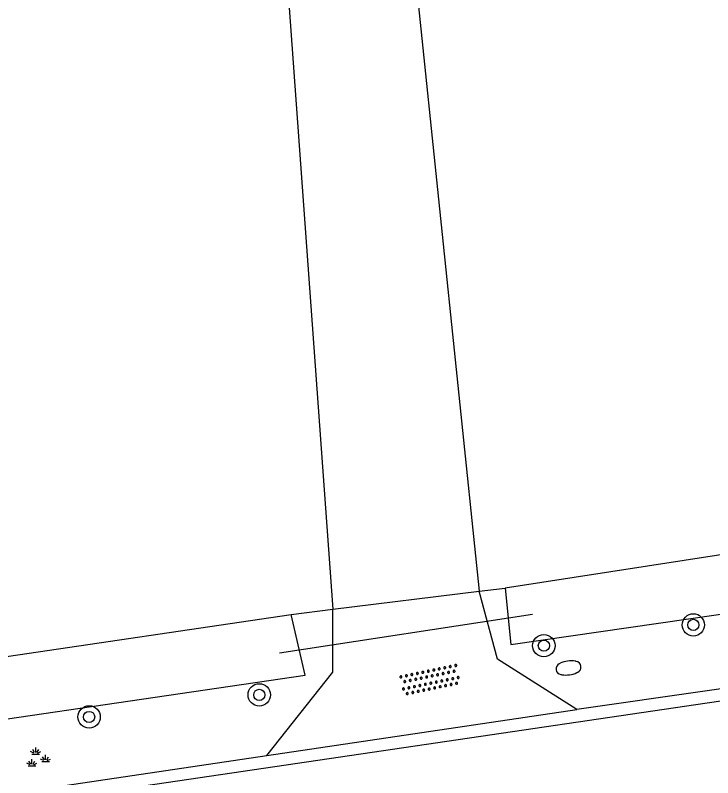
# Model space of a CAD drawing. Extents: x 136000 to 141000, y 400494 to 402006.
# Drawn here: x 139007.03 to 139031.97, y 401472.32 to 401499.57 of the extents above; entities that cross this region are included whole.
import ezdxf

# ---------------------------------------------------------------- set-up
doc = ezdxf.new("R2010")
doc.units = 0
for name, color, linetype in [('gg-afsc-erfafscheiding', 7, 'Continuous'), ('gg-knt-onverhard', 7, 'Continuous'), ('gg-knt-verharding', 7, 'Continuous'), ('gg-kntw-bovenkant insteek waterloop', 7, 'Continuous'), ('gg-kwrk-duiker nz buis', 7, 'Continuous'), ('gt-symb-boom', 7, 'Continuous'), ('gt-symb-brandkraan', 7, 'Continuous'), ('gt-symb-groenvak', 7, 'Continuous'), ('gt-symb-overige verharding', 7, 'Continuous')]:
    doc.layers.add(name, color=color, linetype=linetype)

# ---------------------------------------------------------------- blocks, each defined once
blk = doc.blocks.new('gt0-GRVAK')
at = {"layer": 'gt-symb-groenvak'}
for p, q in [((-0.091, 0.211), (-0.156, 0.322)), ((-0.047, 0.214), (-0.047, 0.393)), ((-0.004, 0.211), (0.061, 0.322)), ((-0.11, 0.189), (-0.228, 0.24)), ((-0.182, 0.153), (0.088, 0.153)), ((0.015, 0.189), (0.133, 0.24)), ((0.262, -0.052), (0.197, 0.059)), ((0.305, -0.049), (0.305, 0.13)), ((0.349, -0.052), (0.414, 0.059)), ((-0.245, -0.228), (-0.363, -0.177)), ((-0.318, -0.264), (-0.047, -0.264)), ((-0.226, -0.206), (-0.291, -0.095)), ((-0.183, -0.203), (-0.183, -0.024)), ((-0.139, -0.206), (-0.074, -0.095)), ((-0.12, -0.228), (-0.002, -0.177)), ((0.243, -0.074), (0.125, -0.023)), ((0.17, -0.11), (0.441, -0.11)), ((0.368, -0.074), (0.486, -0.023))]:
    blk.add_line(p, q, dxfattribs=at)
blk = doc.blocks.new('gt0-BOOM')
at = {"layer": 'gt-symb-boom'}
for radius in [0.4, 0.2]:
    blk.add_circle((0, 0), radius, dxfattribs=at)
blk = doc.blocks.new('gt0-OVH')
at = {"layer": 'gt-symb-overige verharding'}
for points in [[(-0.972, 0.298), (-0.967, 0.308), (-0.965, 0.319), (-0.966, 0.33), (-0.971, 0.34), (-0.978, 0.348), (-0.988, 0.353), (-0.999, 0.355), (-1.01, 0.354), (-1.02, 0.349), (-1.028, 0.342), (-1.033, 0.332), (-1.035, 0.321), (-1.034, 0.31), (-1.029, 0.3), (-1.022, 0.292), (-1.012, 0.287), (-1.001, 0.285), (-0.99, 0.286), (-0.98, 0.291)], [(-0.772, 0.298), (-0.767, 0.308), (-0.765, 0.319), (-0.766, 0.33), (-0.771, 0.34), (-0.778, 0.348), (-0.788, 0.353), (-0.799, 0.355), (-0.81, 0.354), (-0.82, 0.349), (-0.828, 0.342), (-0.833, 0.332), (-0.835, 0.321), (-0.834, 0.31), (-0.829, 0.3), (-0.822, 0.292), (-0.812, 0.287), (-0.801, 0.285), (-0.79, 0.286), (-0.78, 0.291)], [(-0.572, 0.298), (-0.567, 0.308), (-0.565, 0.319), (-0.566, 0.33), (-0.571, 0.34), (-0.578, 0.348), (-0.588, 0.353), (-0.599, 0.355), (-0.61, 0.354), (-0.62, 0.349), (-0.628, 0.342), (-0.633, 0.332), (-0.635, 0.321), (-0.634, 0.31), (-0.629, 0.3), (-0.622, 0.292), (-0.612, 0.287), (-0.601, 0.285), (-0.59, 0.286), (-0.58, 0.291)], [(-0.372, 0.298), (-0.367, 0.308), (-0.365, 0.319), (-0.366, 0.33), (-0.371, 0.34), (-0.378, 0.348), (-0.388, 0.353), (-0.399, 0.355), (-0.41, 0.354), (-0.42, 0.349), (-0.428, 0.342), (-0.433, 0.332), (-0.435, 0.321), (-0.434, 0.31), (-0.429, 0.3), (-0.422, 0.292), (-0.412, 0.287), (-0.401, 0.285), (-0.39, 0.286), (-0.38, 0.291)], [(-0.172, 0.298), (-0.167, 0.308), (-0.165, 0.319), (-0.166, 0.33), (-0.171, 0.34), (-0.178, 0.348), (-0.188, 0.353), (-0.199, 0.355), (-0.21, 0.354), (-0.22, 0.349), (-0.228, 0.342), (-0.233, 0.332), (-0.235, 0.321), (-0.234, 0.31), (-0.229, 0.3), (-0.222, 0.292), (-0.212, 0.287), (-0.201, 0.285), (-0.19, 0.286), (-0.18, 0.291)], [(0.028, 0.298), (0.033, 0.308), (0.035, 0.319), (0.034, 0.33), (0.029, 0.34), (0.022, 0.348), (0.012, 0.353), (0.001, 0.355), (-0.01, 0.354), (-0.02, 0.349), (-0.028, 0.342), (-0.033, 0.332), (-0.035, 0.321), (-0.034, 0.31), (-0.029, 0.3), (-0.022, 0.292), (-0.012, 0.287), (-0.001, 0.285), (0.01, 0.286), (0.02, 0.291)], [(0.228, 0.298), (0.233, 0.308), (0.235, 0.319), (0.234, 0.33), (0.229, 0.34), (0.222, 0.348), (0.212, 0.353), (0.201, 0.355), (0.19, 0.354), (0.18, 0.349), (0.172, 0.342), (0.167, 0.332), (0.165, 0.321), (0.166, 0.31), (0.171, 0.3), (0.178, 0.292), (0.188, 0.287), (0.199, 0.285), (0.21, 0.286), (0.22, 0.291)], [(0.428, 0.298), (0.433, 0.308), (0.435, 0.319), (0.434, 0.33), (0.429, 0.34), (0.422, 0.348), (0.412, 0.353), (0.401, 0.355), (0.39, 0.354), (0.38, 0.349), (0.372, 0.342), (0.367, 0.332), (0.365, 0.321), (0.366, 0.31), (0.371, 0.3), (0.378, 0.292), (0.388, 0.287), (0.399, 0.285), (0.41, 0.286), (0.42, 0.291)], [(0.628, 0.298), (0.633, 0.308), (0.635, 0.319), (0.634, 0.33), (0.629, 0.34), (0.622, 0.348), (0.612, 0.353), (0.601, 0.355), (0.59, 0.354), (0.58, 0.349), (0.572, 0.342), (0.567, 0.332), (0.565, 0.321), (0.566, 0.31), (0.571, 0.3), (0.578, 0.292), (0.588, 0.287), (0.599, 0.285), (0.61, 0.286), (0.62, 0.291)], [(0.828, 0.298), (0.833, 0.308), (0.835, 0.319), (0.834, 0.33), (0.829, 0.34), (0.822, 0.348), (0.812, 0.353), (0.801, 0.355), (0.79, 0.354), (0.78, 0.349), (0.772, 0.342), (0.767, 0.332), (0.765, 0.321), (0.766, 0.31), (0.771, 0.3), (0.778, 0.292), (0.788, 0.287), (0.799, 0.285), (0.81, 0.286), (0.82, 0.291)], [(1.028, 0.298), (1.033, 0.308), (1.035, 0.319), (1.034, 0.33), (1.029, 0.34), (1.022, 0.348), (1.012, 0.353), (1.001, 0.355), (0.99, 0.354), (0.98, 0.349), (0.972, 0.342), (0.967, 0.332), (0.965, 0.321), (0.966, 0.31), (0.971, 0.3), (0.978, 0.292), (0.988, 0.287), (0.999, 0.285), (1.01, 0.286), (1.02, 0.291)], [(-0.872, 0.106), (-0.867, 0.116), (-0.865, 0.126), (-0.866, 0.137), (-0.871, 0.147), (-0.878, 0.156), (-0.888, 0.161), (-0.899, 0.163), (-0.91, 0.162), (-0.92, 0.157), (-0.928, 0.15), (-0.933, 0.14), (-0.935, 0.129), (-0.934, 0.118), (-0.929, 0.108), (-0.922, 0.1), (-0.912, 0.095), (-0.901, 0.092), (-0.89, 0.094), (-0.88, 0.098)], [(-0.672, 0.106), (-0.667, 0.116), (-0.665, 0.126), (-0.666, 0.137), (-0.671, 0.147), (-0.678, 0.156), (-0.688, 0.161), (-0.699, 0.163), (-0.71, 0.162), (-0.72, 0.157), (-0.728, 0.15), (-0.733, 0.14), (-0.735, 0.129), (-0.734, 0.118), (-0.729, 0.108), (-0.722, 0.1), (-0.712, 0.095), (-0.701, 0.092), (-0.69, 0.094), (-0.68, 0.098)], [(-0.472, 0.106), (-0.467, 0.116), (-0.465, 0.126), (-0.466, 0.137), (-0.471, 0.147), (-0.478, 0.156), (-0.488, 0.161), (-0.499, 0.163), (-0.51, 0.162), (-0.52, 0.157), (-0.528, 0.15), (-0.533, 0.14), (-0.535, 0.129), (-0.534, 0.118), (-0.529, 0.108), (-0.522, 0.1), (-0.512, 0.095), (-0.501, 0.092), (-0.49, 0.094), (-0.48, 0.098)], [(-0.272, 0.106), (-0.267, 0.116), (-0.265, 0.126), (-0.266, 0.137), (-0.271, 0.147), (-0.278, 0.156), (-0.288, 0.161), (-0.299, 0.163), (-0.31, 0.162), (-0.32, 0.157), (-0.328, 0.15), (-0.333, 0.14), (-0.335, 0.129), (-0.334, 0.118), (-0.329, 0.108), (-0.322, 0.1), (-0.312, 0.095), (-0.301, 0.092), (-0.29, 0.094), (-0.28, 0.098)], [(-0.072, 0.106), (-0.067, 0.116), (-0.065, 0.126), (-0.066, 0.137), (-0.071, 0.147), (-0.078, 0.156), (-0.088, 0.161), (-0.099, 0.163), (-0.11, 0.162), (-0.12, 0.157), (-0.128, 0.15), (-0.133, 0.14), (-0.135, 0.129), (-0.134, 0.118), (-0.129, 0.108), (-0.122, 0.1), (-0.112, 0.095), (-0.101, 0.092), (-0.09, 0.094), (-0.08, 0.098)], [(0.128, 0.106), (0.133, 0.116), (0.135, 0.126), (0.134, 0.137), (0.129, 0.147), (0.122, 0.156), (0.112, 0.161), (0.101, 0.163), (0.09, 0.162), (0.08, 0.157), (0.072, 0.15), (0.067, 0.14), (0.065, 0.129), (0.066, 0.118), (0.071, 0.108), (0.078, 0.1), (0.088, 0.095), (0.099, 0.092), (0.11, 0.094), (0.12, 0.098)], [(0.328, 0.106), (0.333, 0.116), (0.335, 0.126), (0.334, 0.137), (0.329, 0.147), (0.322, 0.156), (0.312, 0.161), (0.301, 0.163), (0.29, 0.162), (0.28, 0.157), (0.272, 0.15), (0.267, 0.14), (0.265, 0.129), (0.266, 0.118), (0.271, 0.108), (0.278, 0.1), (0.288, 0.095), (0.299, 0.092), (0.31, 0.094), (0.32, 0.098)], [(0.528, 0.106), (0.533, 0.116), (0.535, 0.126), (0.534, 0.137), (0.529, 0.147), (0.522, 0.156), (0.512, 0.161), (0.501, 0.163), (0.49, 0.162), (0.48, 0.157), (0.472, 0.15), (0.467, 0.14), (0.465, 0.129), (0.466, 0.118), (0.471, 0.108), (0.478, 0.1), (0.488, 0.095), (0.499, 0.092), (0.51, 0.094), (0.52, 0.098)], [(0.728, 0.106), (0.733, 0.116), (0.735, 0.126), (0.734, 0.137), (0.729, 0.147), (0.722, 0.156), (0.712, 0.161), (0.701, 0.163), (0.69, 0.162), (0.68, 0.157), (0.672, 0.15), (0.667, 0.14), (0.665, 0.129), (0.666, 0.118), (0.671, 0.108), (0.678, 0.1), (0.688, 0.095), (0.699, 0.092), (0.71, 0.094), (0.72, 0.098)], [(0.928, 0.106), (0.933, 0.116), (0.935, 0.126), (0.934, 0.137), (0.929, 0.147), (0.922, 0.156), (0.912, 0.161), (0.901, 0.163), (0.89, 0.162), (0.88, 0.157), (0.872, 0.15), (0.867, 0.14), (0.865, 0.129), (0.866, 0.118), (0.871, 0.108), (0.878, 0.1), (0.888, 0.095), (0.899, 0.092), (0.91, 0.094), (0.92, 0.098)], [(-0.972, -0.142), (-0.967, -0.132), (-0.965, -0.121), (-0.966, -0.11), (-0.971, -0.1), (-0.978, -0.092), (-0.988, -0.087), (-0.999, -0.085), (-1.01, -0.086), (-1.02, -0.091), (-1.028, -0.098), (-1.033, -0.108), (-1.035, -0.119), (-1.034, -0.13), (-1.029, -0.14), (-1.022, -0.148), (-1.012, -0.153), (-1.001, -0.155), (-0.99, -0.154), (-0.98, -0.149)], [(-0.772, -0.142), (-0.767, -0.132), (-0.765, -0.121), (-0.766, -0.11), (-0.771, -0.1), (-0.778, -0.092), (-0.788, -0.087), (-0.799, -0.085), (-0.81, -0.086), (-0.82, -0.091), (-0.828, -0.098), (-0.833, -0.108), (-0.835, -0.119), (-0.834, -0.13), (-0.829, -0.14), (-0.822, -0.148), (-0.812, -0.153), (-0.801, -0.155), (-0.79, -0.154), (-0.78, -0.149)], [(-0.572, -0.142), (-0.567, -0.132), (-0.565, -0.121), (-0.566, -0.11), (-0.571, -0.1), (-0.578, -0.092), (-0.588, -0.087), (-0.599, -0.085), (-0.61, -0.086), (-0.62, -0.091), (-0.628, -0.098), (-0.633, -0.108), (-0.635, -0.119), (-0.634, -0.13), (-0.629, -0.14), (-0.622, -0.148), (-0.612, -0.153), (-0.601, -0.155), (-0.59, -0.154), (-0.58, -0.149)], [(-0.372, -0.142), (-0.367, -0.132), (-0.365, -0.121), (-0.366, -0.11), (-0.371, -0.1), (-0.378, -0.092), (-0.388, -0.087), (-0.399, -0.085), (-0.41, -0.086), (-0.42, -0.091), (-0.428, -0.098), (-0.433, -0.108), (-0.435, -0.119), (-0.434, -0.13), (-0.429, -0.14), (-0.422, -0.148), (-0.412, -0.153), (-0.401, -0.155), (-0.39, -0.154), (-0.38, -0.149)], [(-0.172, -0.142), (-0.167, -0.132), (-0.165, -0.121), (-0.166, -0.11), (-0.171, -0.1), (-0.178, -0.092), (-0.188, -0.087), (-0.199, -0.085), (-0.21, -0.086), (-0.22, -0.091), (-0.228, -0.098), (-0.233, -0.108), (-0.235, -0.119), (-0.234, -0.13), (-0.229, -0.14), (-0.222, -0.148), (-0.212, -0.153), (-0.201, -0.155), (-0.19, -0.154), (-0.18, -0.149)], [(0.028, -0.142), (0.033, -0.132), (0.035, -0.121), (0.034, -0.11), (0.029, -0.1), (0.022, -0.092), (0.012, -0.087), (0.001, -0.085), (-0.01, -0.086), (-0.02, -0.091), (-0.028, -0.098), (-0.033, -0.108), (-0.035, -0.119), (-0.034, -0.13), (-0.029, -0.14), (-0.022, -0.148), (-0.012, -0.153), (-0.001, -0.155), (0.01, -0.154), (0.02, -0.149)], [(0.228, -0.142), (0.233, -0.132), (0.235, -0.121), (0.234, -0.11), (0.229, -0.1), (0.222, -0.092), (0.212, -0.087), (0.201, -0.085), (0.19, -0.086), (0.18, -0.091), (0.172, -0.098), (0.167, -0.108), (0.165, -0.119), (0.166, -0.13), (0.171, -0.14), (0.178, -0.148), (0.188, -0.153), (0.199, -0.155), (0.21, -0.154), (0.22, -0.149)], [(0.428, -0.142), (0.433, -0.132), (0.435, -0.121), (0.434, -0.11), (0.429, -0.1), (0.422, -0.092), (0.412, -0.087), (0.401, -0.085), (0.39, -0.086), (0.38, -0.091), (0.372, -0.098), (0.367, -0.108), (0.365, -0.119), (0.366, -0.13), (0.371, -0.14), (0.378, -0.148), (0.388, -0.153), (0.399, -0.155), (0.41, -0.154), (0.42, -0.149)], [(0.628, -0.142), (0.633, -0.132), (0.635, -0.121), (0.634, -0.11), (0.629, -0.1), (0.622, -0.092), (0.612, -0.087), (0.601, -0.085), (0.59, -0.086), (0.58, -0.091), (0.572, -0.098), (0.567, -0.108), (0.565, -0.119), (0.566, -0.13), (0.571, -0.14), (0.578, -0.148), (0.588, -0.153), (0.599, -0.155), (0.61, -0.154), (0.62, -0.149)], [(0.828, -0.142), (0.833, -0.132), (0.835, -0.121), (0.834, -0.11), (0.829, -0.1), (0.822, -0.092), (0.812, -0.087), (0.801, -0.085), (0.79, -0.086), (0.78, -0.091), (0.772, -0.098), (0.767, -0.108), (0.765, -0.119), (0.766, -0.13), (0.771, -0.14), (0.778, -0.148), (0.788, -0.153), (0.799, -0.155), (0.81, -0.154), (0.82, -0.149)], [(1.028, -0.142), (1.033, -0.132), (1.035, -0.121), (1.034, -0.11), (1.029, -0.1), (1.022, -0.092), (1.012, -0.087), (1.001, -0.085), (0.99, -0.086), (0.98, -0.091), (0.972, -0.098), (0.967, -0.108), (0.965, -0.119), (0.966, -0.13), (0.971, -0.14), (0.978, -0.148), (0.988, -0.153), (0.999, -0.155), (1.01, -0.154), (1.02, -0.149)], [(-0.872, -0.334), (-0.867, -0.324), (-0.865, -0.314), (-0.866, -0.303), (-0.871, -0.293), (-0.878, -0.284), (-0.888, -0.279), (-0.899, -0.277), (-0.91, -0.278), (-0.92, -0.283), (-0.928, -0.29), (-0.933, -0.3), (-0.935, -0.311), (-0.934, -0.322), (-0.929, -0.332), (-0.922, -0.34), (-0.912, -0.345), (-0.901, -0.348), (-0.89, -0.346), (-0.88, -0.342)], [(-0.672, -0.334), (-0.667, -0.324), (-0.665, -0.314), (-0.666, -0.303), (-0.671, -0.293), (-0.678, -0.284), (-0.688, -0.279), (-0.699, -0.277), (-0.71, -0.278), (-0.72, -0.283), (-0.728, -0.29), (-0.733, -0.3), (-0.735, -0.311), (-0.734, -0.322), (-0.729, -0.332), (-0.722, -0.34), (-0.712, -0.345), (-0.701, -0.348), (-0.69, -0.346), (-0.68, -0.342)], [(-0.472, -0.334), (-0.467, -0.324), (-0.465, -0.314), (-0.466, -0.303), (-0.471, -0.293), (-0.478, -0.284), (-0.488, -0.279), (-0.499, -0.277), (-0.51, -0.278), (-0.52, -0.283), (-0.528, -0.29), (-0.533, -0.3), (-0.535, -0.311), (-0.534, -0.322), (-0.529, -0.332), (-0.522, -0.34), (-0.512, -0.345), (-0.501, -0.348), (-0.49, -0.346), (-0.48, -0.342)], [(-0.272, -0.334), (-0.267, -0.324), (-0.265, -0.314), (-0.266, -0.303), (-0.271, -0.293), (-0.278, -0.284), (-0.288, -0.279), (-0.299, -0.277), (-0.31, -0.278), (-0.32, -0.283), (-0.328, -0.29), (-0.333, -0.3), (-0.335, -0.311), (-0.334, -0.322), (-0.329, -0.332), (-0.322, -0.34), (-0.312, -0.345), (-0.301, -0.348), (-0.29, -0.346), (-0.28, -0.342)], [(-0.072, -0.334), (-0.067, -0.324), (-0.065, -0.314), (-0.066, -0.303), (-0.071, -0.293), (-0.078, -0.284), (-0.088, -0.279), (-0.099, -0.277), (-0.11, -0.278), (-0.12, -0.283), (-0.128, -0.29), (-0.133, -0.3), (-0.135, -0.311), (-0.134, -0.322), (-0.129, -0.332), (-0.122, -0.34), (-0.112, -0.345), (-0.101, -0.348), (-0.09, -0.346), (-0.08, -0.342)], [(0.128, -0.334), (0.133, -0.324), (0.135, -0.314), (0.134, -0.303), (0.129, -0.293), (0.122, -0.284), (0.112, -0.279), (0.101, -0.277), (0.09, -0.278), (0.08, -0.283), (0.072, -0.29), (0.067, -0.3), (0.065, -0.311), (0.066, -0.322), (0.071, -0.332), (0.078, -0.34), (0.088, -0.345), (0.099, -0.348), (0.11, -0.346), (0.12, -0.342)], [(0.328, -0.334), (0.333, -0.324), (0.335, -0.314), (0.334, -0.303), (0.329, -0.293), (0.322, -0.284), (0.312, -0.279), (0.301, -0.277), (0.29, -0.278), (0.28, -0.283), (0.272, -0.29), (0.267, -0.3), (0.265, -0.311), (0.266, -0.322), (0.271, -0.332), (0.278, -0.34), (0.288, -0.345), (0.299, -0.348), (0.31, -0.346), (0.32, -0.342)], [(0.528, -0.334), (0.533, -0.324), (0.535, -0.314), (0.534, -0.303), (0.529, -0.293), (0.522, -0.284), (0.512, -0.279), (0.501, -0.277), (0.49, -0.278), (0.48, -0.283), (0.472, -0.29), (0.467, -0.3), (0.465, -0.311), (0.466, -0.322), (0.471, -0.332), (0.478, -0.34), (0.488, -0.345), (0.499, -0.348), (0.51, -0.346), (0.52, -0.342)], [(0.728, -0.334), (0.733, -0.324), (0.735, -0.314), (0.734, -0.303), (0.729, -0.293), (0.722, -0.284), (0.712, -0.279), (0.701, -0.277), (0.69, -0.278), (0.68, -0.283), (0.672, -0.29), (0.667, -0.3), (0.665, -0.311), (0.666, -0.322), (0.671, -0.332), (0.678, -0.34), (0.688, -0.345), (0.699, -0.348), (0.71, -0.346), (0.72, -0.342)], [(0.928, -0.334), (0.933, -0.324), (0.935, -0.314), (0.934, -0.303), (0.929, -0.293), (0.922, -0.284), (0.912, -0.279), (0.901, -0.277), (0.89, -0.278), (0.88, -0.283), (0.872, -0.29), (0.867, -0.3), (0.865, -0.311), (0.866, -0.322), (0.871, -0.332), (0.878, -0.34), (0.888, -0.345), (0.899, -0.348), (0.91, -0.346), (0.92, -0.342)]]:
    blk.add_lwpolyline(points, close=True, dxfattribs=at)
blk = doc.blocks.new('gt0-BR')
at = {"layer": 'gt-symb-brandkraan'}
for centre, radius, start, end in [((-0.244, 0), 0.206, 107.5669, 252.4331), ((0.599, -2.664), 3, 106.892, 107.5669), ((0, -0.691), 0.938, 73.108, 106.892), ((-0.599, -2.664), 3, 72.4331, 73.108), ((0.244, 0), 0.206, 287.567, 72.4331), ((0.599, 2.664), 3, 252.4331, 253.108), ((0, 0.691), 0.938, 253.108, 286.8921), ((-0.599, 2.664), 3, 286.8921, 287.567)]:
    blk.add_arc(centre, radius, start, end, dxfattribs=at)

msp = doc.modelspace()

# ---------------------------------------------------------------- linework, layer by layer
at = {"layer": 'gg-afsc-erfafscheiding'}
for p, q in [((139018.389, 401478.339), (139023.618, 401478.984)), ((139023.618, 401478.984), (139024.545, 401479.091)), ((139016.892, 401478.154), (139018.389, 401478.339))]:
    msp.add_line(p, q, dxfattribs=at)
at = {"layer": 'gg-knt-onverhard'}
for p, q in [((139016.813, 401500), (139018.389, 401478.339)), ((139021.436, 401500), (139023.618, 401478.984))]:
    msp.add_line(p, q, dxfattribs=at)
for points in [[(139027.103, 401474.756), (139024.27, 401476.56), (139023.618, 401478.984)], [(139016.019, 401473.114), (139018.381, 401476.09), (139018.389, 401478.339)]]:
    msp.add_lwpolyline(points, dxfattribs=at)
at = {"layer": 'gg-knt-verharding'}
for p, q in [((139016.019, 401473.114), (139027.103, 401474.756)), ((139000, 401470.741), (139016.019, 401473.114))]:
    msp.add_line(p, q, dxfattribs=at)
for points in [[(139222.23, 401499.136), (139188.755, 401495.166), (139164.431, 401492.244), (139131.432, 401488.35), (139108.588, 401485.599), (139089.053, 401483.034), (139056.715, 401478.611), (139031.767, 401474.979), (138981.09, 401467.519), (138910.766, 401457.195), (138872.115, 401451.605)], [(139172.893, 401493.532), (139105.94, 401485.738), (139083.937, 401482.888), (139027.103, 401474.756)]]:
    msp.add_lwpolyline(points, dxfattribs=at)
at = {"layer": 'gg-kntw-bovenkant insteek waterloop'}
msp.add_line((139000, 401475.666), (139016.892, 401478.154), dxfattribs=at)
for points in [[(139024.545, 401479.091), (139024.751, 401477.081), (139082.988, 401485.493)], [(139065.467, 401485.324), (139053.765, 401483.606), (139024.545, 401479.091)], [(139000, 401473.43), (139017.399, 401475.98), (139016.892, 401478.154)]]:
    msp.add_lwpolyline(points, dxfattribs=at)
at = {"layer": 'gg-kwrk-duiker nz buis'}
msp.add_line((139025.523, 401478.15), (139016.48, 401476.77), dxfattribs=at)

# ---------------------------------------------------------------- block references
at = {"layer": 'gt-symb-boom'}
for p in [(139031.273, 401477.778), (139025.928, 401477.037), (139015.754, 401475.278), (139009.67, 401474.489)]:
    msp.add_blockref('gt0-BOOM', p, dxfattribs=at)
at = {"layer": 'gt-symb-brandkraan', "rotation": 7.814180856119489}
msp.add_blockref('gt0-BR', (139026.81, 401476.24), dxfattribs=at)
at = {"layer": 'gt-symb-groenvak'}
msp.add_blockref('gt0-GRVAK', (139007.809, 401473.009), dxfattribs=at)
at = {"layer": 'gt-symb-overige verharding', "rotation": 11.77062600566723}
msp.add_blockref('gt0-OVH', (139021.863, 401475.812), dxfattribs=at)

doc.saveas('drawing.dxf')
